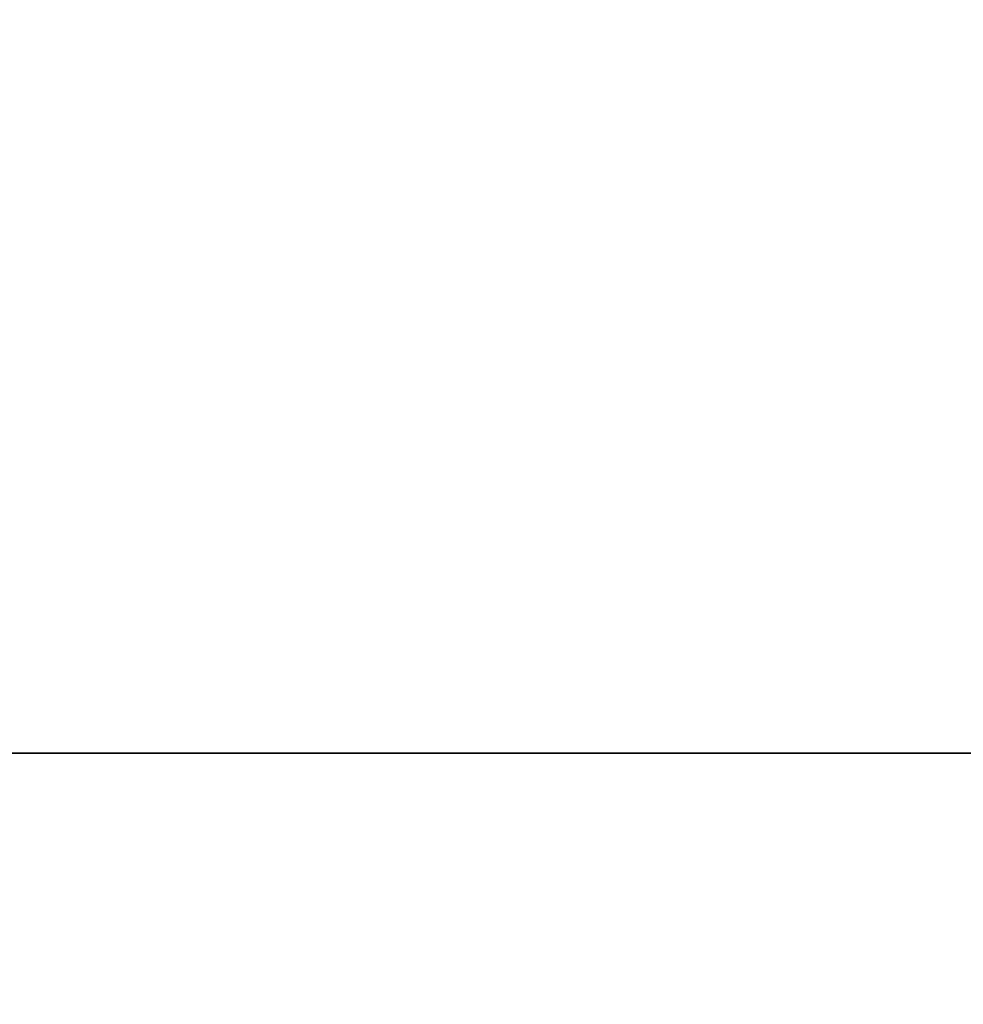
# Model space of a CAD drawing. Header units: millimetres. Extents: x -503 to 6703, y -110 to 249.
# Tile 315 of 656: x 1130.68 to 1133.49, y -10.05 to -7.11. Entities that reach past the tile are written whole.
import ezdxf

# ---------------------------------------------------------------- set-up
doc = ezdxf.new("R2010")
doc.units = ezdxf.units.MM
doc.layers.add('151', color=7, linetype='Continuous', true_color=0xffffff)

# ---------------------------------------------------------------- blocks, each defined once
blk = doc.blocks.new('UG_SURFACE_002')
at = {"layer": '151', "color": 252, "linetype": 'Continuous', "lineweight": 35}
for points in [[(2052.5, -9.3, 2212.25), (2052.5, 230.4, 2212.25), (947.5, 230.4, 2212.25), (947.5, -9.3, 2212.25)], [(1097.5, -9.3, 2062.2499), (1097.5, 230.4, 2062.2499), (1902.5, 230.4, 2062.2499), (1902.5, -9.3, 2062.2499)], [(2052.5, -9.3, 2212.25), (947.5, -9.3, 2212.25), (1097.5, -9.3, 2062.2499), (1902.5, -9.3, 2062.2499)]]:
    blk.add_3dface(points, dxfattribs=at)
blk = doc.blocks.new('UG_SURFACE_148')
at = {"layer": '151', "color": 252, "linetype": 'Continuous', "lineweight": 35}
for points in [[(1130.2525, -26.3324, 1171.4731), (1134.3324, -22.2525, 1171.4731), (1134.3324, -2.8266, 1164.1695), (1120.8675, -2.8266, 1159.1071)], [(1120.8675, -2.8266, 1010.893), (1134.3324, -2.8266, 1005.8305), (1134.3324, -22.2525, 998.5269), (1130.2525, -26.3324, 998.5269)], [(1121.1575, -3.5266, 1158.6864), (1133.8676, -3.5266, 1163.4651), (1134.5648, -22.4849, 1170.855), (1130.4848, -26.5648, 1170.855)], [(1130.4848, -26.5648, 999.1449), (1134.5648, -22.4849, 999.1449), (1133.8676, -3.5266, 1006.5348), (1121.1575, -3.5266, 1011.3136)]]:
    blk.add_3dface(points, dxfattribs=at)
blk = doc.blocks.new('UG_SURFACE_186')
at = {"layer": '151', "color": 252, "linetype": 'Continuous', "lineweight": 35}
for points in [[(1082, -9.3, 2075.2499), (1918, -9.3, 2075.2499), (1916.5, -9.3, 2073.75), (1083.5, -9.3, 2073.75)], [(1082, -9.3, 2075.2499), (1082, -26.22, 2075.2499), (1918, -26.22, 2075.2499), (1918, -9.3, 2075.2499)], [(1083.5, -9.3, 2073.75), (1916.5, -9.3, 2073.75), (1916.5, -26.22, 2073.75), (1083.5, -26.22, 2073.75)]]:
    blk.add_3dface(points, dxfattribs=at)
blk = doc.blocks.new('UG_SURFACE_191')
at = {"layer": '151', "color": 252, "linetype": 'Continuous', "lineweight": 35}
for points in [[(1130.2525, -26.3324, 1171.4731), (1134.3324, -22.2525, 1171.4731), (1134.3324, -2.8266, 1164.1695), (1120.8675, -2.8266, 1159.1071)], [(1120.8675, -2.8266, 1010.893), (1134.3324, -2.8266, 1005.8305), (1134.3324, -22.2525, 998.5269), (1130.2525, -26.3324, 998.5269)], [(1121.1575, -3.5266, 1158.6864), (1133.8676, -3.5266, 1163.4651), (1134.5648, -22.4849, 1170.855), (1130.4848, -26.5648, 1170.855)], [(1130.4848, -26.5648, 999.1449), (1134.5648, -22.4849, 999.1449), (1133.8676, -3.5266, 1006.5348), (1121.1575, -3.5266, 1011.3136)]]:
    blk.add_3dface(points, dxfattribs=at)

msp = doc.modelspace()

# ---------------------------------------------------------------- linework, layer by layer
at = {"layer": '151', "color": 251, "linetype": 'Continuous', "lineweight": -3, "true_color": 0x636466}
for p, q in [((947.5, -9.3, 2212.25), (2052.5, -9.3, 2212.25)), ((1918, -9.3, 2075.25), (1082, -9.3, 2075.25)), ((1916.5, -9.3, 2073.75), (1083.5, -9.3, 2073.75)), ((1902.5, -9.3, 2062.25), (1097.5, -9.3, 2062.25))]:
    msp.add_line(p, q, dxfattribs=at)

# ---------------------------------------------------------------- block references
for name in ['UG_SURFACE_002', 'UG_SURFACE_186', 'UG_SURFACE_148', 'UG_SURFACE_191']:
    msp.add_blockref(name, (0, 0), dxfattribs=at)

doc.saveas('drawing.dxf')
